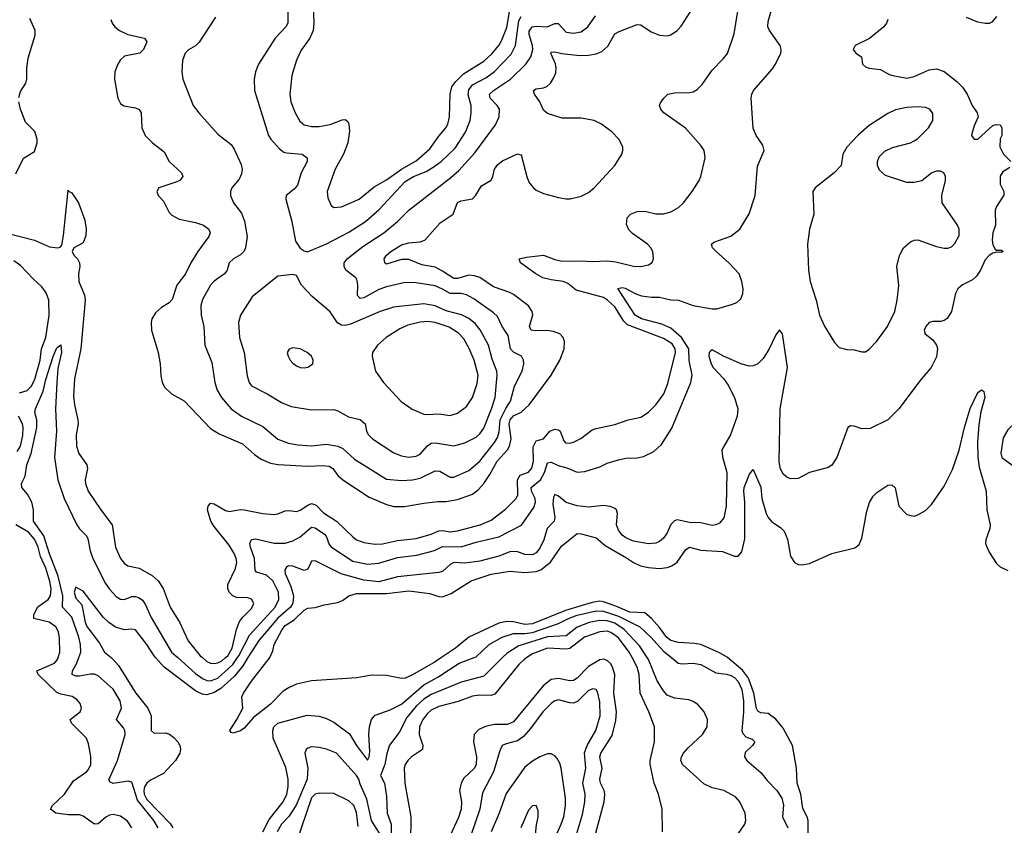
# Model space of a CAD drawing. Header units: inches. Extents: x 1550315 to 1685896, y 510706 to 640504.
# Tile 407 of 452: x 1662851 to 1668112, y 589104 to 593409. Entities that reach past the tile are written whole.
import ezdxf

# ---------------------------------------------------------------- set-up
doc = ezdxf.new("R2010")
doc.units = ezdxf.units.IN
doc.header["$MEASUREMENT"] = 0
doc.layers.add('B6568', color=7, linetype='Continuous')
doc.layers.add('B6569', color=7, linetype='Continuous')

msp = doc.modelspace()

# ---------------------------------------------------------------- linework, layer by layer
at = {"layer": 'B6568', "color": 5}
for points, elevation in [([(1663450, 589091.1), (1663426.1, 589126.1), (1663390, 589152.4), (1663350, 589162.5), (1663330, 589158.8), (1663311.6, 589148.4), (1663270, 589111.5), (1663250, 589109.7), (1663190, 589154), (1663170, 589160.3), (1663110, 589159.8), (1663044, 589170), (1663015.1, 589190), (1663026, 589210), (1663089.9, 589270.1), (1663137.7, 589342.3), (1663207.7, 589390), (1663218, 589402), (1663231.2, 589430), (1663231.4, 589471.4), (1663219.2, 589539.2), (1663208.2, 589570), (1663126.8, 589650), (1663121.1, 589670), (1663173.8, 589710), (1663180.2, 589730), (1663174.3, 589754.3), (1663156.2, 589776.2), (1663131.9, 589791.9), (1663070, 589804.7), (1663050, 589813.2), (1662949.7, 589910), (1662942.6, 589930), (1663036.2, 589970), (1663052.8, 589990), (1663056, 590000)], 480), ([(1663589.9, 589090), (1663568.1, 589130), (1663479.4, 589239.4), (1663450, 589334.3), (1663430, 589339.4), (1663350, 589328.4), (1663334.2, 589334.2), (1663326.4, 589346.4), (1663373.7, 589450), (1663413.7, 589590), (1663412.7, 589610), (1663405.5, 589625.5), (1663367.2, 589670), (1663394.7, 589730), (1663388, 589770), (1663350, 589832.2), (1663270, 589902.9), (1663250, 589911.7), (1663230, 589912.2), (1663170, 589900.7), (1663150, 589901.3), (1663131.2, 589910), (1663133.3, 589930), (1663153.5, 589966.5), (1663166.1, 590000)], 460), ([(1663339.1, 590000), (1663350.4, 589990.4), (1663378.2, 589958.2), (1663470.9, 589810), (1663535.9, 589730), (1663552.9, 589690), (1663553, 589610), (1663570, 589597.3), (1663630, 589599.1), (1663651.4, 589591.4), (1663674.2, 589574.2), (1663694.9, 589550), (1663706.1, 589530), (1663710.4, 589510.4), (1663706.9, 589490), (1663683.7, 589450), (1663618.5, 589381.5), (1663550, 589346.1), (1663530.3, 589330), (1663518.1, 589310), (1663513.4, 589290), (1663515.9, 589270), (1663530, 589243), (1663654.4, 589114.4), (1663668.6, 589090)], 440), ([(1664070.1, 590000), (1664043, 589957), (1663999.2, 589900.7), (1663925.2, 589834.8), (1663890, 589813.8), (1663850, 589801.9), (1663825, 589805), (1663790, 589823), (1663623.1, 589950), (1663577, 590000)], 440), ([(1663695.3, 590000), (1663790, 589914.6), (1663828.1, 589888.1), (1663850, 589878.3), (1663870, 589876), (1663910, 589890.5), (1663990, 589963.5), (1664015.1, 590000)], 460), ([(1663826.7, 590000), (1663850, 589979.2), (1663870.1, 589970.1), (1663890, 589968.2), (1663910, 589972.6), (1663930, 589982.2), (1663951.1, 590000)], 480), ([(1665103.9, 590000), (1665070, 589977.7), (1664950, 589908), (1664910, 589889.8), (1664890, 589888.6), (1664810, 589904), (1664730, 589905.6), (1664652.5, 589892.5), (1664410, 589876.2), (1664330, 589858.4), (1664290, 589840.9), (1664259, 589821), (1664190, 589751.3), (1664100.2, 589679.8), (1664050, 589623.6), (1664030, 589609.6), (1663990, 589597.2), (1663980.2, 589600.2), (1663974, 589610), (1664011.2, 589668.8), (1664042.7, 589730), (1664037.2, 589790), (1664047.3, 589810), (1664090, 589874.9), (1664184.4, 589995.6), (1664186.5, 590000)], 420), ([(1664150.4, 589070), (1664184.5, 589135.5), (1664259.3, 589230), (1664277.6, 589270), (1664286, 589310), (1664286, 589350), (1664272.4, 589412.4), (1664205.4, 589570), (1664202.9, 589610), (1664209.3, 589630), (1664230, 589650.7), (1664386.9, 589693.1), (1664450, 589686.6), (1664490, 589675.8), (1664530, 589654.6), (1664612.8, 589592.8), (1664650.6, 589530), (1664710, 589451.8), (1664717.8, 589470), (1664721.1, 589498.9), (1664715.9, 589590), (1664719.4, 589630), (1664730.1, 589669.9), (1664750, 589693.5), (1664830, 589721.2), (1664890, 589750.9), (1665010, 589855.5), (1665084.2, 589895.9), (1665199.2, 589970), (1665278.2, 590000)], 440), ([(1665430.3, 590000), (1665330, 589901.2), (1665210, 589869.9), (1665050, 589803.3), (1665010, 589778.2), (1664970, 589740.3), (1664919.8, 589680.2), (1664879.1, 589600.9), (1664826.9, 589533.1), (1664811.7, 589488.3), (1664801.7, 589430), (1664778.4, 589370), (1664799.8, 589330), (1664810, 589258), (1664813.5, 589170), (1664835, 589110), (1664837.2, 588977.2)], 460), ([(1665560.3, 590000), (1665546.4, 589990), (1665517.4, 589962.6), (1665390, 589805), (1665370, 589798), (1665310, 589800.5), (1665270, 589794), (1665193.5, 589766.5), (1665090, 589739.7), (1665050, 589719.1), (1665030, 589701.7), (1665004.3, 589670), (1664986.3, 589630), (1664985.1, 589590), (1665004.8, 589530), (1665002.3, 589510), (1664944.7, 589470), (1664923.9, 589450), (1664910.2, 589430), (1664905.7, 589410), (1664908.3, 589330), (1664939.8, 589150), (1664938.9, 589010)], 480), ([(1665915, 589010), (1665973.1, 589230), (1665977.4, 589270), (1665973.1, 589290), (1665954.2, 589330), (1665951, 589350), (1665962.6, 589410), (1665950.9, 589470), (1665956.2, 589490), (1666016.2, 589583.8), (1666036.3, 589663.7), (1666038.9, 589710), (1666025.9, 589810), (1666030.9, 589910), (1666018.8, 589950), (1666008.3, 589968.3), (1665990, 589985.6), (1665970, 589991.3), (1665950, 589988.9), (1665890, 589952.3), (1665830, 589889.9), (1665810, 589878), (1665790, 589875.8), (1665730, 589889.4), (1665690, 589882.8), (1665647.8, 589850), (1665490, 589656.5), (1665456.4, 589643.6), (1665390, 589642.7), (1665345.4, 589634.6), (1665304.4, 589615.6), (1665279.2, 589590), (1665275, 589550), (1665290.7, 589470.7), (1665289.5, 589430), (1665280.1, 589410), (1665223.9, 589356.1), (1665208.8, 589330), (1665201, 589290), (1665211.2, 589230), (1665210.1, 589190), (1665194.8, 589145.2), (1665150.7, 589050)], 520), ([(1666285.4, 589070), (1666282.8, 589190), (1666264.6, 589270), (1666239.9, 589330), (1666219.2, 589430), (1666219.2, 589450), (1666242.3, 589550), (1666242.1, 589630), (1666212.9, 589710), (1666165.1, 589810), (1666159.8, 589910), (1666149.6, 589950), (1666123.6, 590000)], 480), ([(1666690, 589059.1), (1666725.6, 589110), (1666731.3, 589130), (1666726.3, 589170), (1666698.9, 589230), (1666675.5, 589255.6), (1666612.3, 589290), (1666550, 589304.5), (1666505.8, 589325.8), (1666392.8, 589430), (1666383.9, 589450), (1666386.2, 589470), (1666397.2, 589490), (1666421.7, 589518.3), (1666499.7, 589590), (1666524.4, 589630), (1666525.1, 589670), (1666508.3, 589710), (1666474.3, 589750), (1666450, 589766.6), (1666425.1, 589774.9), (1666350, 589783.5), (1666310, 589800.3), (1666290, 589822.3), (1666256.1, 589876.1), (1666210.4, 589990), (1666203.7, 590000)], 460), ([(1666333.1, 590000), (1666369.7, 589970), (1666390, 589966.3), (1666450, 589970.8), (1666490, 589963.2), (1666570, 589918.5), (1666627.4, 589912.6), (1666650, 589904.8), (1666670, 589893.2), (1666690, 589873), (1666708.6, 589830), (1666717.2, 589770), (1666717.7, 589710), (1666709.4, 589609.4), (1666714.7, 589594.7), (1666730, 589576.4), (1666764.5, 589564.5), (1666779.3, 589550), (1666767, 589530), (1666726.6, 589493.4), (1666723.1, 589470), (1666736.4, 589450), (1666810, 589386.5), (1666844, 589344), (1666896.8, 589290), (1666922.3, 589250), (1666931.1, 589211.1), (1666926.1, 589150), (1666954.3, 589090)], 440), ([(1667063.6, 589050), (1667063.2, 589130), (1667059.1, 589150), (1667034.6, 589194.6), (1667024.4, 589270), (1667004.1, 589330), (1667000.7, 589410), (1666979.1, 589530), (1666930, 589623), (1666890, 589671.4), (1666850, 589700.9), (1666810, 589704.9), (1666794.2, 589714.2), (1666787.9, 589727.9), (1666773.9, 589810), (1666744.5, 589890), (1666712.4, 589932.4), (1666632.4, 590000)], 420), ([(1665825.2, 589054.8), (1665857.1, 589162.9), (1665869.5, 589230), (1665871.7, 589270), (1665859.1, 589330), (1665875, 589410), (1665869.1, 589490.9), (1665882.2, 589530), (1665929.4, 589610), (1665951.9, 589690), (1665950, 589764), (1665937.3, 589817.3), (1665930, 589829.7), (1665913.5, 589833.5), (1665890, 589824.4), (1665832.7, 589767.3), (1665810, 589757.7), (1665790, 589758.8), (1665730, 589775.4), (1665710, 589769.2), (1665690, 589755.4), (1665645.1, 589710), (1665579.3, 589620.7), (1665542, 589578), (1665510, 589556.5), (1665450, 589540.2), (1665429.2, 589530), (1665417, 589503), (1665383.1, 589390), (1665322.8, 589277.2), (1665308.6, 589190), (1665261.4, 589050)], 540), ([(1664784.2, 589044.2), (1664730.6, 589130), (1664704.7, 589244.7), (1664670, 589323.6), (1664662.8, 589350), (1664649.8, 589370), (1664544.2, 589490), (1664490, 589511.5), (1664450, 589520.7), (1664410, 589524.2), (1664390, 589516.9), (1664382, 589510), (1664374, 589490), (1664391, 589410), (1664386, 589350), (1664328.4, 589211.6), (1664288.3, 589151.7), (1664250, 589109.8), (1664226.8, 589070)], 460), ([(1665708.5, 589030), (1665744.7, 589110), (1665757.3, 589150), (1665766.6, 589210), (1665767.2, 589250), (1665744.4, 589410), (1665736.3, 589436.3), (1665721.7, 589461.7), (1665710, 589475.1), (1665690, 589487), (1665670, 589485.6), (1665630, 589469.7), (1665590, 589447.4), (1665550, 589414.8), (1665450, 589274), (1665413.4, 589170), (1665369.6, 589070)], 560), ([(1664658.7, 589098.7), (1664650, 589173.6), (1664636.3, 589210), (1664610, 589235.8), (1664530, 589275), (1664450, 589275.4), (1664430, 589271.2), (1664410, 589250.5), (1664328.5, 589011.5)], 480), ([(1665598.4, 588970), (1665612.5, 589107.5), (1665621.5, 589150), (1665621.5, 589181.5), (1665610, 589209.4), (1665590, 589207.8), (1665570, 589185.1), (1665528.4, 589090)], 580)]:
    msp.add_lwpolyline(points, dxfattribs=dict(at, elevation=elevation))
at = {"layer": 'B6569', "color": 5}
for points, elevation in [([(1663337.4, 593410), (1663344.2, 593390), (1663358.7, 593370), (1663384.9, 593350), (1663428.2, 593330), (1663517.3, 593310), (1663530.3, 593290), (1663512.9, 593250), (1663492.4, 593230), (1663410, 593212.9), (1663387.1, 593192.9), (1663374.3, 593170), (1663359.6, 593130), (1663356.5, 593090), (1663374.9, 592990), (1663390, 592961.6), (1663407.5, 592947.5), (1663470, 592937.6), (1663490, 592928.4), (1663500.2, 592910), (1663502.6, 592830), (1663521.3, 592790), (1663560.3, 592750), (1663623.2, 592703.2), (1663650.3, 592650), (1663715.8, 592590), (1663722.4, 592570), (1663706, 592550), (1663690, 592541.5), (1663594, 592510), (1663583.8, 592490), (1663590.5, 592470), (1663619.2, 592439.2), (1663650, 592379.1), (1663663.4, 592363.4), (1663703, 592343), (1663790, 592325.1), (1663832, 592310), (1663861.5, 592290), (1663868.1, 592270), (1663860.7, 592250), (1663802.5, 592170), (1663765.2, 592110), (1663735.9, 592050), (1663690.9, 591990), (1663665.9, 591914.1), (1663650, 591896.1), (1663607.7, 591870), (1663577.2, 591842.8), (1663557.6, 591810), (1663553.4, 591790), (1663554.6, 591750), (1663590.2, 591630.2), (1663601.1, 591570), (1663605.1, 591505.1), (1663612.2, 591472.2), (1663624.9, 591444.9), (1663662.8, 591410), (1663730, 591372.4), (1663870, 591224.7), (1663916, 591196), (1664042.1, 591142.1), (1664104.9, 591084.9), (1664141.2, 591061.2), (1664190, 591039.8), (1664231.2, 591031.2), (1664390, 591022.7), (1664470, 591027.4), (1664503.7, 591023.7), (1664523.5, 591010), (1664550, 590972.8), (1664578.2, 590950), (1664718.2, 590858.2), (1664810, 590817.7), (1664850, 590808.1), (1664907.3, 590807.3), (1665010, 590826.2), (1665085, 590835), (1665130, 590835.1), (1665190, 590845.1), (1665270, 590874), (1665301.8, 590898.2), (1665330, 590930.1), (1665362.2, 590977.8), (1665401.8, 591050), (1665457.4, 591110), (1665468.3, 591130), (1665477.1, 591170), (1665466.3, 591250), (1665471.3, 591270), (1665490, 591291.2), (1665530, 591311.1), (1665572.1, 591350), (1665689.8, 591510), (1665736.4, 591590), (1665759.7, 591650), (1665761, 591690), (1665755.4, 591710), (1665737, 591730), (1665702.2, 591742.2), (1665667.7, 591747.7), (1665606.3, 591746.3), (1665583.5, 591750), (1665574.9, 591770), (1665591.8, 591831.8), (1665589.8, 591850), (1665570, 591879.3), (1665490, 591939.9), (1665470, 591951.1), (1665381.6, 591981.6), (1665310, 592030.5), (1665280.6, 592040.6), (1665250, 592043.9), (1665190, 592025.5), (1665170, 592025.8), (1665110, 592065.8), (1665070, 592086.2), (1664998.7, 592098.7), (1664930, 592126.9), (1664890, 592127.5), (1664810, 592103), (1664802.4, 592110), (1664798.9, 592130), (1664811.1, 592150), (1664832.9, 592170), (1664890, 592206), (1664930, 592216.8), (1664990, 592221.5), (1665014.8, 592230), (1665096.6, 592323.4), (1665166.8, 592370), (1665190, 592431.8), (1665210, 592441.5), (1665270, 592451.4), (1665288.6, 592471.4), (1665318.5, 592521.5), (1665369.2, 592550.8), (1665378.6, 592570), (1665387.9, 592610), (1665405.3, 592634.7), (1665430, 592653.7), (1665510, 592691.8), (1665530, 592686), (1665563, 592563), (1665575.4, 592535.4), (1665595.8, 592510), (1665610, 592498), (1665650, 592480.3), (1665730, 592458), (1665770, 592451.7), (1665792, 592452), (1665850, 592465.2), (1665890, 592485.2), (1665919.7, 592510), (1666031.2, 592630), (1666067.8, 592690), (1666074, 592710), (1666072.8, 592730), (1666051.2, 592770), (1666014.7, 592810), (1665959.6, 592850), (1665920.7, 592870), (1665850, 592881.7), (1665750, 592881.5), (1665670, 592906.6), (1665650, 592926), (1665629, 592970), (1665602, 593010), (1665595.6, 593030), (1665610, 593038.5), (1665650, 593045), (1665667.7, 593052.3), (1665687, 593070), (1665703.2, 593096.8), (1665714.8, 593125.2), (1665717.6, 593150), (1665713.1, 593173.1), (1665690, 593223.7), (1665690, 593235.5), (1665710, 593237.2), (1665747, 593227), (1665843, 593217), (1665890, 593218.2), (1665930, 593225.4), (1665960.7, 593239.3), (1665993.8, 593266.2), (1666030, 593332.6), (1666053.9, 593346.1), (1666150, 593383.2), (1666170, 593380.2), (1666224.1, 593344.1), (1666270, 593325.2), (1666310, 593322.6), (1666330, 593328.1), (1666363.1, 593350), (1666385.4, 593374.6), (1666450, 593473.7)], 520), ([(1663951.1, 590000), (1663963, 590010), (1663986, 590050), (1664008.7, 590151.3), (1664026.1, 590193.9), (1664043, 590217), (1664090, 590262.6), (1664102.6, 590290), (1664090, 590312.6), (1664070, 590320.4), (1664010, 590321.7), (1663990, 590330.9), (1663969.8, 590350), (1663962.5, 590370), (1663962.6, 590390), (1664003.8, 590476.2), (1664010.4, 590510), (1664007.8, 590530), (1663997.3, 590557.3), (1663970, 590601.8), (1663890, 590700.5), (1663872.3, 590730), (1663854.9, 590790), (1663857.6, 590810), (1663870, 590824.9), (1663890, 590821.1), (1663950, 590786.2), (1663970, 590780.6), (1664030, 590791), (1664050, 590790.2), (1664150, 590770.1), (1664210, 590765.5), (1664230, 590767.7), (1664270, 590784.1), (1664290, 590787.1), (1664330, 590781.4), (1664350, 590787.3), (1664390, 590814.6), (1664410, 590823.3), (1664420.9, 590820.9), (1664434.6, 590814.6), (1664474, 590774), (1664543.8, 590730), (1664630, 590644.8), (1664650, 590630.1), (1664690, 590615.6), (1664750, 590606.3), (1664790, 590608.6), (1664870, 590626.6), (1664970, 590637.3), (1665050, 590660.5), (1665090, 590676.9), (1665110, 590678.7), (1665150, 590672.3), (1665190, 590677.4), (1665310.3, 590709.7), (1665370, 590734.7), (1665446.8, 590793.2), (1665504.3, 590850), (1665511.9, 590870), (1665510, 590950.2), (1665525.1, 590974.9), (1665569.6, 590990.4), (1665587.2, 591012.8), (1665595.8, 591050), (1665593.9, 591126.1), (1665610, 591158), (1665650, 591169.2), (1665683, 591210), (1665710, 591219.9), (1665730, 591217.5), (1665739.4, 591210), (1665758.2, 591158.2), (1665767.5, 591147.5), (1665790, 591145.8), (1665810, 591151.1), (1665848.6, 591171.4), (1665910, 591216.5), (1665930, 591225.2), (1666030, 591245.6), (1666102.7, 591270), (1666170, 591284.3), (1666210, 591311.9), (1666249.5, 591350.5), (1666292.3, 591410), (1666314.4, 591465.6), (1666355.2, 591630), (1666353.7, 591650), (1666336.8, 591676.8), (1666290, 591705.1), (1666098.8, 591778.8), (1666078.4, 591798.4), (1666030, 591873.5), (1665992.1, 591910), (1665970, 591923.6), (1665823.7, 591963.7), (1665779.1, 591999.1), (1665755, 592010), (1665690, 592017.8), (1665645.4, 592030), (1665608.9, 592050), (1665527.4, 592110), (1665518.7, 592130), (1665559.4, 592140.6), (1665650, 592150.1), (1665710, 592128.1), (1665750, 592119.2), (1665850, 592120.9), (1665910, 592116.6), (1665990, 592120.5), (1666035.2, 592115.2), (1666130, 592091.6), (1666170, 592090.4), (1666210, 592099.3), (1666229.6, 592110.4), (1666238, 592130), (1666233.3, 592170), (1666223.6, 592190), (1666205.1, 592210), (1666125.3, 592265.3), (1666106.2, 592286.1), (1666093.6, 592313.6), (1666095.8, 592350), (1666114.3, 592370), (1666150, 592383.2), (1666190, 592385.6), (1666250, 592372), (1666290, 592371.8), (1666330, 592381.8), (1666370, 592405.4), (1666396.8, 592430), (1666443.5, 592490), (1666480.4, 592550), (1666489.8, 592570.2), (1666512.5, 592670), (1666507.4, 592710), (1666490, 592736.9), (1666408.2, 592828.2), (1666292.2, 592910), (1666276.3, 592930), (1666269.7, 592950), (1666275.3, 592964.7), (1666292.3, 592990), (1666314, 593010), (1666350, 593018.3), (1666430, 593019), (1666450, 593023.1), (1666470, 593034.9), (1666496.9, 593063.1), (1666550, 593138), (1666610, 593199), (1666631.7, 593228.3), (1666667.7, 593332.3), (1666696.3, 593510)], 480), ([(1664015.1, 590000), (1664022, 590010), (1664079.4, 590120.6), (1664215.5, 590270), (1664235.9, 590310), (1664234, 590350), (1664203.8, 590410), (1664170, 590439.9), (1664116.4, 590456.4), (1664108.2, 590468.2), (1664105.5, 590530), (1664083.4, 590590), (1664080.3, 590610), (1664090, 590631.3), (1664110, 590634), (1664210, 590612.2), (1664270, 590611.6), (1664310, 590624), (1664350, 590645.2), (1664410, 590697.8), (1664430, 590694), (1664480.2, 590660.2), (1664488.9, 590648.9), (1664504.8, 590604.8), (1664517.3, 590590), (1664630, 590516.4), (1664710, 590498.8), (1664770, 590504.7), (1664870, 590535.5), (1664973.1, 590546.9), (1665066.8, 590573.2), (1665110, 590594.3), (1665210, 590592.3), (1665290, 590617.8), (1665410, 590646.3), (1665532.5, 590707.5), (1665597.4, 590802.6), (1665607.2, 590830), (1665605.1, 590850), (1665585.8, 590890), (1665584.2, 590910), (1665634, 590950), (1665655.7, 590990), (1665670, 591040.3), (1665690, 591044.4), (1665727, 591027), (1665774.4, 591014.4), (1665830, 590991.1), (1665870, 590995), (1665950, 591019.7), (1665990, 591039.6), (1666050, 591057.7), (1666090, 591065.2), (1666150, 591067.4), (1666184.6, 591075.4), (1666238.2, 591101.8), (1666280.8, 591139.2), (1666334.4, 591225.6), (1666436.3, 591470), (1666444.5, 591510), (1666428.4, 591588.4), (1666426, 591650), (1666387.5, 591710), (1666330, 591761), (1666282.2, 591782.2), (1666173.5, 591810), (1666138.4, 591830), (1666047.4, 591972.6), (1666070, 591978.4), (1666086.7, 591973.3), (1666143.3, 591943.3), (1666173.8, 591933.8), (1666226.3, 591926.3), (1666270, 591925.8), (1666330, 591912.5), (1666370, 591910.6), (1666450, 591882.2), (1666550, 591864.5), (1666575.8, 591864.2), (1666653.1, 591886.9), (1666682.5, 591897.5), (1666703.7, 591916.3), (1666714.5, 591945.5), (1666715.6, 591970), (1666709.7, 592010.3), (1666694.2, 592050), (1666640.4, 592110), (1666571.2, 592170), (1666553.3, 592190), (1666547, 592210), (1666560.1, 592219.9), (1666650, 592252.4), (1666698, 592290), (1666748.5, 592371.5), (1666781.1, 592470), (1666793.6, 592626.4), (1666829.3, 592710), (1666822, 592738), (1666786.6, 592790), (1666769.6, 592829.6), (1666759.7, 592990), (1666762.4, 593010), (1666771.8, 593030), (1666873.6, 593146.4), (1666889.7, 593170.2), (1666916.9, 593230), (1666918.9, 593250), (1666913.7, 593270), (1666856.4, 593350), (1666848.6, 593370), (1666850, 593398), (1666874.1, 593485.9)], 460), ([(1664283.5, 593490), (1664284.3, 593390), (1664272.8, 593370), (1664215.9, 593310), (1664126.7, 593170), (1664110.3, 593130), (1664103.2, 593090), (1664105.8, 593030), (1664180.2, 592790), (1664192.1, 592770), (1664238.4, 592718.4), (1664261.4, 592701.4), (1664276.5, 592696.5), (1664360.5, 592690), (1664386.9, 592670), (1664386.7, 592650), (1664355.1, 592590), (1664334.9, 592525.1), (1664316.8, 592503.2), (1664274, 592470), (1664273.4, 592450), (1664305, 592330), (1664324.4, 592224.4), (1664350, 592188.2), (1664370, 592173.7), (1664389.1, 592169.1), (1664490, 592210.8), (1664610, 592273.4), (1664698, 592330), (1664770, 592392.2), (1664910, 592543.4), (1664955.3, 592570), (1665022.1, 592597.9), (1665060.2, 592619.8), (1665102.4, 592650), (1665178.3, 592721.7), (1665232.4, 592807.6), (1665256.9, 592870), (1665262.8, 592910), (1665262.6, 592950), (1665246.4, 593006.4), (1665250, 593033.8), (1665270, 593060.6), (1665341.7, 593098.3), (1665388.2, 593131.8), (1665476.4, 593223.6), (1665499.9, 593270), (1665518, 593402), (1665530, 593426.2)], 560), ([(1664418.7, 593490), (1664421.7, 593390), (1664418, 593350), (1664400.7, 593310), (1664355, 593245), (1664330, 593191.8), (1664304, 593110), (1664293.4, 593010), (1664300.2, 592970), (1664322, 592910), (1664347, 592867), (1664370, 592846.3), (1664410, 592837.2), (1664450, 592838), (1664510, 592848.3), (1664573.4, 592873.4), (1664590, 592875.3), (1664604, 592864), (1664610.2, 592850.2), (1664613.6, 592813.6), (1664604.2, 592750), (1664581.3, 592690), (1664537.2, 592610), (1664493.6, 592490), (1664497.3, 592457.3), (1664515.8, 592415.8), (1664530, 592405.7), (1664570, 592407.9), (1664664.2, 592450), (1664745.3, 592514.7), (1664810, 592552.7), (1664890.9, 592609.1), (1664970, 592654.3), (1665042.1, 592717.9), (1665090, 592787), (1665128.3, 592830), (1665138.9, 592850), (1665148.1, 592890), (1665151.4, 593010), (1665159.9, 593050), (1665181.2, 593078.8), (1665221.3, 593118.7), (1665330, 593186.6), (1665373.2, 593226.8), (1665410.4, 593270), (1665425.2, 593294.8), (1665452.8, 593367.2), (1665468, 593450)], 580), ([(1662847.1, 592992.9), (1662856, 593024), (1662883.5, 593070), (1662889.7, 593090), (1662889, 593149), (1662896.2, 593203.8), (1662934.2, 593325.8), (1662932.9, 593350), (1662905.2, 593414.8)], 520), ([(1663897.2, 593422.8), (1663810, 593288), (1663790, 593268.3), (1663753.3, 593246.7), (1663735.8, 593230), (1663720.9, 593190), (1663716.5, 593130), (1663723.1, 593090), (1663778.4, 592950), (1663808.2, 592910), (1663910, 592797.1), (1663980.9, 592740.9), (1663996.6, 592716.6), (1664034.1, 592634.1), (1664039.3, 592610), (1664035.9, 592584.1), (1664024.1, 592555.9), (1663984.2, 592510), (1663977, 592490), (1663977, 592470), (1663993.7, 592430), (1664035.3, 592375.3), (1664052.8, 592332.8), (1664065.4, 592250), (1664058.1, 592190), (1664050, 592172.6), (1664030, 592152.3), (1663993, 592130), (1663970.4, 592110), (1663958.9, 592070), (1663944.6, 592050), (1663890, 592010.7), (1663870.2, 591990), (1663827.2, 591912.8), (1663819, 591881), (1663821.2, 591830), (1663835.2, 591770), (1663840.8, 591670), (1663877.4, 591577.4), (1663892.9, 591470), (1663906.5, 591430), (1663928.3, 591390), (1663980.8, 591330), (1664035.6, 591290), (1664150, 591234.3), (1664230, 591167.8), (1664286.2, 591146.2), (1664337.3, 591137.3), (1664410, 591130.9), (1664490, 591140.1), (1664550.5, 591130.5), (1664577.4, 591117.4), (1664640.4, 591060.4), (1664810, 590954.5), (1664890, 590945.9), (1664950, 590949.4), (1664990, 590958.7), (1665070, 590997.8), (1665095.8, 590995.8), (1665150, 590965.2), (1665170, 590964.4), (1665250, 591000.6), (1665310, 591049.4), (1665387.9, 591150), (1665403.6, 591176.4), (1665413.3, 591206.8), (1665417.6, 591270), (1665448.4, 591331.6), (1665473.2, 591370), (1665494.2, 591450), (1665535.8, 591530), (1665544.6, 591570), (1665542.8, 591590), (1665532.4, 591610), (1665490, 591631.5), (1665473.6, 591650), (1665461.5, 591721.5), (1665429.1, 591770), (1665403.5, 591823.5), (1665382.9, 591842.9), (1665277, 591917), (1665238.5, 591938.5), (1665210, 591946.1), (1665150, 591945.5), (1665109.5, 591969.5), (1665070, 591986), (1664970, 592002.5), (1664910, 592003.7), (1664810, 591980.8), (1664770, 591967.3), (1664690, 591923), (1664670, 591918.4), (1664655.2, 591935.2), (1664657.9, 591990), (1664654.4, 592014.4), (1664646, 592030), (1664594.2, 592070), (1664583.8, 592090), (1664585.3, 592110), (1664600.7, 592130), (1664683.5, 592196.5), (1664796.5, 592270), (1664869.7, 592330), (1664930, 592390.3), (1665154.7, 592565.3), (1665196.5, 592603.5), (1665282.5, 592697.5), (1665393.9, 592846.1), (1665413.1, 592890), (1665414.7, 592930), (1665401.7, 592950), (1665363.9, 592990), (1665361.7, 593010), (1665381.8, 593030), (1665473, 593090), (1665554.2, 593170), (1665581.1, 593210), (1665592, 593250), (1665590.7, 593270), (1665572.8, 593330), (1665573.5, 593346.5), (1665589, 593370), (1665610, 593373.1), (1665669.9, 593370.1), (1665710, 593388.3), (1665727.3, 593387.3), (1665770, 593342.1), (1665810, 593335.9), (1665850, 593344.2), (1665887, 593370), (1665927.7, 593430)], 540), ([(1667489.6, 593410), (1667482.9, 593390), (1667467, 593370), (1667391.4, 593308.6), (1667315.3, 593270), (1667304, 593250), (1667319, 593230), (1667349, 593210), (1667354, 593170), (1667370, 593157.2), (1667390, 593149.6), (1667450, 593142.7), (1667495.9, 593115.9), (1667515.3, 593110), (1667590, 593095.8), (1667630, 593105.2), (1667710, 593141), (1667750, 593145.1), (1667790, 593131.3), (1667857.7, 593077.7), (1667887.3, 593047.3), (1667912.4, 593010), (1667939.1, 592950), (1667967.3, 592910), (1667972.7, 592890), (1667950, 592841), (1667938, 592798), (1667937, 592790), (1667949.7, 592769.7), (1667970.8, 592770), (1668050, 592844), (1668068, 592848), (1668090, 592846), (1668098, 592830), (1668098, 592790), (1668088.9, 592771.1), (1668088, 592730), (1668108, 592690), (1668146, 592650)], 440), ([(1668070, 593426), (1668044.9, 593395.1), (1668030, 593388.9), (1668010, 593388.9), (1667970, 593396), (1667910, 593420.2)], 440), ([(1662830, 592584.9), (1662870.8, 592669.2), (1662930, 592704.9), (1662944.4, 592750), (1662943.5, 592770), (1662931.8, 592811.8), (1662881.4, 592861.4), (1662854.7, 592930), (1662846, 592970)], 520), ([(1668140.4, 592619.6), (1668104.1, 592595.9), (1668090, 592572), (1668089.6, 592530), (1668109, 592490), (1668108.9, 592471.1), (1668070, 592411.3), (1668062.7, 592390), (1668064, 592310), (1668049.6, 592270.3), (1668047, 592230), (1668050, 592206), (1668063.1, 592183.1), (1668070, 592178), (1668096.4, 592176.4), (1668106, 592170), (1668095.3, 592164.7), (1668070, 592166), (1668050, 592161), (1668030, 592148.4), (1668010, 592125.5), (1667983.5, 592070), (1667962.2, 592037.8), (1667941.2, 592018.8), (1667888.8, 591991.2), (1667863.6, 591970), (1667850, 591946), (1667829.9, 591850.1), (1667807.1, 591812.9), (1667790, 591800.7), (1667770, 591795.2), (1667730, 591795.2), (1667710, 591790.3), (1667691.6, 591770), (1667684.2, 591750), (1667689.5, 591730), (1667730, 591697.4), (1667749, 591669), (1667754.4, 591650), (1667750, 591607.3), (1667721.5, 591550), (1667660.2, 591479.8), (1667549.3, 591330.7), (1667490, 591271.2), (1667395.5, 591224.5), (1667350, 591222.3), (1667310, 591236.5), (1667290, 591238.7), (1667275.1, 591230), (1667216.3, 591070), (1667190.8, 591029.2), (1667170, 591015.8), (1667071.2, 590988.8), (1667010, 590957.1), (1666970, 590956.3), (1666950, 590964), (1666930, 590980.7), (1666914.8, 591014.8), (1666908.7, 591048.7), (1666914.2, 591330), (1666952.6, 591550), (1666927.3, 591730), (1666910, 591751), (1666890, 591724.9), (1666853, 591647), (1666822.5, 591597.5), (1666794.7, 591570), (1666770, 591558.6), (1666750, 591557.2), (1666710, 591568.3), (1666611.1, 591611.1), (1666550, 591644.9), (1666542, 591638), (1666535.1, 591630), (1666533.6, 591610), (1666545.7, 591570), (1666556.4, 591550), (1666611.8, 591491.8), (1666636.4, 591456.4), (1666670.5, 591390), (1666687.3, 591330), (1666684.1, 591290), (1666649.2, 591190.8), (1666603.1, 591110), (1666606.7, 591073.3), (1666629.4, 590990), (1666625.2, 590810), (1666613.3, 590746.7), (1666590, 590718.9), (1666570.7, 590709.3), (1666550, 590706.9), (1666490, 590721), (1666430, 590722.7), (1666364.4, 590735.6), (1666348.7, 590731.3), (1666330, 590711.6), (1666310, 590667.6), (1666290, 590639.1), (1666270, 590621.3), (1666250, 590611.3), (1666210, 590608.4), (1666130, 590622.7), (1666090, 590639.4), (1666070, 590655.2), (1666050, 590680.3), (1666039.3, 590710), (1666044.4, 590770), (1666038.7, 590790), (1666030, 590797.4), (1666007.4, 590807.4), (1665970, 590812.3), (1665890, 590803.8), (1665829, 590811), (1665770, 590829), (1665730, 590862.9), (1665710, 590871.6), (1665702.9, 590857.1), (1665699.4, 590820.6), (1665709.2, 590750), (1665707.1, 590730), (1665668.4, 590690), (1665651.1, 590628.9), (1665630, 590584.7), (1665610, 590560.2), (1665590, 590548.7), (1665550, 590550.8), (1665506.3, 590566.3), (1665470, 590564.6), (1665410, 590542.1), (1665310, 590516.4), (1665230, 590504), (1665170, 590508.4), (1665150, 590497.3), (1665110, 590461.1), (1665090, 590454.3), (1664870, 590431.6), (1664770, 590405.3), (1664690, 590414.4), (1664568.2, 590448.2), (1664430, 590516.5), (1664410, 590514.9), (1664390, 590472.7), (1664370, 590466.5), (1664310, 590489.3), (1664286.6, 590490), (1664275.7, 590484.3), (1664267.9, 590470), (1664269.4, 590450), (1664299.7, 590379.7), (1664313.6, 590330), (1664309.4, 590290.6), (1664297.5, 590270), (1664229.3, 590210.7), (1664128.1, 590091.9), (1664070.1, 590000)], 440), ([(1662754.9, 592274.9), (1662930.4, 592230), (1663010, 592194.7), (1663055.3, 592190), (1663067.1, 592192.9), (1663075.4, 592204.6), (1663084.9, 592255.1), (1663110, 592498), (1663111.9, 592491.9), (1663130, 592483.1), (1663165, 592430), (1663198.3, 592338.3), (1663205.3, 592290), (1663204, 592256), (1663190, 592215.6), (1663140.3, 592190), (1663130.3, 592170), (1663139.7, 592150), (1663159.7, 592130), (1663171, 592110), (1663172.6, 592090), (1663165.3, 592050), (1663167.3, 592010), (1663197, 591937), (1663200.1, 591910), (1663177.2, 591650), (1663143.3, 591490), (1663137.7, 591397.7), (1663142.9, 591350), (1663161.9, 591270), (1663162.5, 591250), (1663152.3, 591190), (1663154, 591130), (1663167.5, 591090), (1663210, 591030.3), (1663213.5, 591010), (1663201, 590950), (1663201.8, 590930), (1663217.1, 590890), (1663284.1, 590790), (1663345.1, 590710), (1663362.2, 590590), (1663390, 590530.3), (1663410, 590502.3), (1663428.4, 590490), (1663490, 590477.8), (1663558.8, 590438.8), (1663590, 590410.2), (1663617.6, 590370), (1663654.4, 590270), (1663704.3, 590190), (1663751.5, 590090), (1663815.5, 590010), (1663826.7, 590000)], 480), ([(1662850, 591415.4), (1662890, 591426.5), (1662913.5, 591450), (1662932.6, 591487.4), (1662959.8, 591590), (1662967.6, 591650), (1662989.7, 591710.3), (1663008.6, 591830), (1663007.4, 591910), (1662992.9, 591950), (1662970, 591981.1), (1662923.1, 592023.1), (1662854.9, 592094.9), (1662820.3, 592120.3)], 480), ([(1663166.1, 590000), (1663177.5, 590030), (1663175.8, 590070), (1663166.1, 590110), (1663130, 590215.6), (1663079.2, 590270), (1663081.2, 590330), (1663055.5, 590435.5), (1663010, 590554.2), (1662980.3, 590650), (1662923.8, 590730), (1662924.5, 590790), (1662915.4, 590830), (1662893.1, 590873.1), (1662862.2, 590910), (1662859.6, 590930), (1662880.9, 590970), (1662888.9, 591030), (1662911.7, 591090), (1662941.9, 591230), (1662942.9, 591270), (1662931.6, 591310), (1662935.7, 591330), (1662975.9, 591424.1), (1662990, 591486), (1663030, 591608.4), (1663050, 591655.5), (1663070, 591670.8), (1663074.3, 591630), (1663055, 591545), (1663049.3, 591470.7), (1663042.6, 591330), (1663047.3, 591210), (1663036.6, 591070), (1663055.4, 590950), (1663088.4, 590850), (1663157, 590710), (1663170, 590688.2), (1663207.2, 590650), (1663215.1, 590635.1), (1663226.7, 590570), (1663241.5, 590530), (1663310, 590396.5), (1663330, 590365.8), (1663366.1, 590326), (1663390, 590312), (1663410, 590311), (1663450, 590326.4), (1663470, 590327.5), (1663490, 590319.8), (1663506.3, 590306.3), (1663523, 590283), (1663553.9, 590213.9), (1663662, 590030), (1663695.3, 590000)], 460), ([(1664186.5, 590000), (1664203.6, 590036.4), (1664209.8, 590070), (1664253.8, 590150), (1664270, 590171.2), (1664317.5, 590202.5), (1664370, 590253), (1664390, 590264), (1664430, 590267.4), (1664478.3, 590281.7), (1664550, 590294.6), (1664574.8, 590305.2), (1664608.9, 590331.1), (1664650, 590342.3), (1664810, 590342.8), (1664930, 590357.1), (1665042.4, 590342.3), (1665090, 590326.8), (1665110, 590325.4), (1665156.6, 590343.4), (1665262.6, 590410), (1665370, 590446.8), (1665470, 590462.8), (1665550, 590454.6), (1665610, 590459.5), (1665634.6, 590470), (1665686.1, 590510), (1665745, 590595), (1665830, 590663.6), (1665850, 590662.2), (1665930, 590639.7), (1665979, 590599), (1666093.7, 590533.7), (1666130, 590507.6), (1666167.4, 590490), (1666210, 590481), (1666270, 590477.2), (1666310, 590482), (1666334.8, 590490), (1666363.7, 590510), (1666410, 590578.5), (1666430, 590590.2), (1666490, 590574.2), (1666606.7, 590566.7), (1666670, 590541.4), (1666690, 590541.6), (1666710, 590565.3), (1666726, 590634), (1666724.9, 590830), (1666719.4, 590890), (1666722.3, 590910), (1666750, 590981), (1666770, 591004.7), (1666810, 590910.4), (1666815.8, 590850), (1666839.4, 590770), (1666850, 590749), (1666870, 590725.2), (1666915.9, 590695.9), (1666935.5, 590675.5), (1666953.1, 590633.1), (1666970, 590542.8), (1666990, 590508.8), (1667010, 590497.4), (1667030, 590495.2), (1667070, 590502.8), (1667190, 590556.8), (1667312.5, 590587.5), (1667335.5, 590604.5), (1667350, 590638.8), (1667376.6, 590783.4), (1667390.9, 590829.1), (1667410, 590862), (1667430, 590882), (1667490, 590922), (1667510, 590924), (1667528.1, 590908.1), (1667548.5, 590810), (1667590, 590764), (1667630, 590756.3), (1667650, 590763), (1667690, 590786.4), (1667722, 590818), (1667790, 590917), (1667834.1, 591005.9), (1667870.9, 591109.1), (1667898, 591230), (1667930, 591330.6), (1667970, 591416), (1667990, 591431.3), (1668002, 591422), (1668006.8, 591390), (1667986.6, 591313.4), (1667975.5, 591244.5), (1667968.7, 591151.3), (1667970.6, 591070.6), (1667977.6, 591017.6), (1668015.1, 590890), (1668018.1, 590790), (1668035.2, 590710), (1668034.5, 590690), (1668012.9, 590630), (1668011.2, 590610), (1668015.6, 590595.6), (1668030, 590564.4), (1668070, 590502.4), (1668090, 590485.3), (1668130, 590464.9)], 420), ([(1662838.1, 591101.9), (1662855.1, 591130), (1662867.8, 591187.8), (1662868.7, 591230), (1662865.7, 591250), (1662845.3, 591290)], 480), ([(1663056, 590000), (1663065.6, 590030), (1663063.7, 590103.7), (1663057.4, 590137.4), (1663044.3, 590164.3), (1663008.9, 590188.9), (1662926.2, 590210), (1662926.8, 590230), (1662948.5, 590271.5), (1663002.2, 590310), (1663015, 590330), (1663018.6, 590370), (1663012.4, 590407.6), (1662990, 590479), (1662961.3, 590541.3), (1662950, 590590.7), (1662930, 590633.1), (1662897.2, 590670), (1662829.8, 590710)], 480), ([(1663577, 590000), (1663568.9, 590008.9), (1663530.1, 590070), (1663470, 590149.2), (1663450, 590152.8), (1663410, 590148.8), (1663362.9, 590162.9), (1663327.8, 590187.8), (1663297.1, 590217.1), (1663190, 590355.5), (1663150, 590376.3), (1663141.4, 590350), (1663150, 590318.7), (1663183.1, 590283.1), (1663201, 590190), (1663210, 590165.8), (1663276.7, 590076.7), (1663303.9, 590030), (1663339.1, 590000)], 440), ([(1666632.4, 590000), (1666630, 590002), (1666590, 590025), (1666490, 590070.2), (1666456.2, 590076.3), (1666370, 590080.2), (1666330, 590091.2), (1666308, 590108), (1666270, 590161.1), (1666225.9, 590210), (1666190, 590238.7), (1666110, 590242.9), (1666035.9, 590275.9), (1665970, 590298.4), (1665950, 590301), (1665910, 590294.2), (1665767.6, 590252.4), (1665590, 590180.7), (1665550, 590177.8), (1665490, 590190.6), (1665453.2, 590193.2), (1665410, 590183.9), (1665250.8, 590109.2), (1665179.8, 590050), (1665103.9, 590000)], 420), ([(1665278.2, 590000), (1665290, 590004.5), (1665359.7, 590070), (1665429.2, 590110), (1665490, 590129.2), (1665550, 590129.5), (1665590, 590134.8), (1665730, 590183.3), (1665782.8, 590210), (1665830, 590227.2), (1665930, 590250.9), (1665970, 590248.7), (1666050, 590222.5), (1666164.1, 590164.1), (1666223.6, 590110), (1666290, 590035.3), (1666333.1, 590000)], 440), ([(1666203.7, 590000), (1666162.4, 590062.4), (1666081.3, 590150), (1666030, 590183.5), (1665990, 590196.2), (1665950, 590197.8), (1665893, 590187), (1665830, 590163.3), (1665770, 590117.4), (1665670, 590111.8), (1665517.2, 590062.8), (1665455.4, 590024.6), (1665430.3, 590000)], 460), ([(1666123.6, 590000), (1666108, 590030), (1666050, 590105.8), (1666010, 590134.7), (1665990, 590140.8), (1665950, 590138), (1665869.4, 590110), (1665790, 590049.5), (1665770, 590045.4), (1665670, 590051.3), (1665590, 590021.3), (1665560.3, 590000)], 480)]:
    msp.add_lwpolyline(points, dxfattribs=dict(at, elevation=elevation))
for points, elevation in [([(1667650, 592943), (1667590, 592938.9), (1667530, 592926.6), (1667490, 592908.2), (1667390, 592842.6), (1667330, 592792.4), (1667270, 592727.6), (1667249.1, 592690), (1667240.5, 592630), (1667201.6, 592590), (1667100.5, 592510), (1667088.5, 592490), (1667094.6, 592370), (1667070.2, 592289.8), (1667059.6, 592210), (1667065.5, 592070), (1667073.4, 592010), (1667106, 591910), (1667123.8, 591830), (1667150.3, 591770.3), (1667203.4, 591683.4), (1667230, 591657.6), (1667270, 591646), (1667310, 591644.9), (1667350, 591634), (1667370, 591634.8), (1667390, 591647.7), (1667430, 591690.4), (1667487, 591770), (1667526.5, 591850), (1667539.4, 591910), (1667548.5, 591988.5), (1667537.6, 592090), (1667550.8, 592149.2), (1667573.3, 592190), (1667610, 592222.4), (1667630, 592230.3), (1667650, 592231.7), (1667750, 592197), (1667790, 592187.2), (1667810, 592187), (1667830, 592194.4), (1667847.7, 592212.3), (1667870, 592256), (1667869.8, 592290), (1667861, 592310), (1667779.6, 592430), (1667777.4, 592470), (1667796.9, 592550), (1667797.6, 592570), (1667789.2, 592590), (1667770, 592599.6), (1667750, 592598.7), (1667724.9, 592590), (1667670, 592548.4), (1667630, 592538.4), (1667590, 592538.6), (1667476.7, 592576.6), (1667444.3, 592604.3), (1667433.8, 592630), (1667434, 592650), (1667443.6, 592676.4), (1667473.6, 592706.4), (1667513.7, 592726.3), (1667610, 592751.4), (1667630, 592760.8), (1667650, 592774.6), (1667705.6, 592830), (1667729.6, 592870), (1667730, 592908), (1667713.6, 592930), (1667690, 592939.1)], 460), ([(1664310, 592047.6), (1664230, 592038.9), (1664092.3, 591927.7), (1664030.3, 591830), (1664019.7, 591790), (1664025.2, 591710), (1664050.2, 591630), (1664066, 591506), (1664077.6, 591470), (1664090, 591453), (1664173.4, 591410), (1664250, 591363.1), (1664301, 591341), (1664410, 591324.9), (1664530, 591325.7), (1664550, 591319.5), (1664606.8, 591286.8), (1664670, 591272), (1664696.4, 591250), (1664703.7, 591210), (1664714.4, 591190), (1664736.4, 591170), (1664850, 591094), (1664890, 591077.9), (1664930, 591071.5), (1664970, 591076.3), (1664990, 591087.8), (1665029, 591131), (1665050, 591145.1), (1665072, 591148), (1665170, 591132.5), (1665230, 591148.6), (1665290, 591178.9), (1665310, 591195.2), (1665330, 591225.7), (1665372.1, 591330), (1665390.8, 591390), (1665401.9, 591510), (1665399.9, 591530), (1665374.7, 591594.7), (1665355.7, 591670), (1665311.4, 591751.4), (1665284.7, 591784.7), (1665250, 591811.7), (1665211.1, 591831.1), (1665130, 591853), (1665070, 591880.3), (1665010, 591889.9), (1664847.5, 591872.5), (1664777, 591850), (1664618.3, 591781.7), (1664590, 591774.9), (1664570, 591776.8), (1664549.4, 591789.4), (1664510, 591848.2), (1664413.6, 591930), (1664357, 591990), (1664330, 592040.9)], 560), ([(1665030, 591795.5), (1664990, 591791.9), (1664924.4, 591775.6), (1664882.4, 591757.6), (1664808.9, 591710), (1664762.3, 591670), (1664736, 591630), (1664733.4, 591610), (1664751.5, 591530), (1664793.8, 591470), (1664888.5, 591368.5), (1664947.2, 591327.2), (1665010, 591301.8), (1665030, 591299), (1665090, 591302.9), (1665150, 591293.8), (1665190, 591306), (1665237.4, 591342.7), (1665270.6, 591390), (1665295, 591465), (1665299.6, 591510), (1665279.7, 591590), (1665252.3, 591652.3), (1665223.9, 591703.9), (1665194.5, 591734.5), (1665145.5, 591765.5), (1665070, 591791.4)], 580), ([(1664310, 591654.5), (1664290, 591649), (1664280.5, 591630), (1664284.9, 591610), (1664296.4, 591590), (1664310, 591573), (1664330, 591558.4), (1664350, 591550.4), (1664370, 591549), (1664390, 591552.4), (1664417, 591570), (1664419.6, 591590), (1664409.5, 591610), (1664386, 591630), (1664350, 591649.5)], 580), ([(1668214, 591246), (1668170, 591245.1), (1668150, 591236.2), (1668130, 591218), (1668106.3, 591173.7), (1668092.7, 591092.7), (1668098.9, 591070), (1668151, 591031), (1668168.9, 591010), (1668188.7, 590930), (1668197.7, 590917.7), (1668210, 590908.5), (1668250, 590904.4), (1668270, 590911.7), (1668281.6, 590930), (1668315.5, 591064.5), (1668360.2, 591170), (1668368.7, 591210), (1668364.7, 591230), (1668350, 591242.6), (1668290, 591234.9)], 440)]:
    msp.add_lwpolyline(points, close=True, dxfattribs=dict(at, elevation=elevation))

doc.saveas('drawing.dxf')
